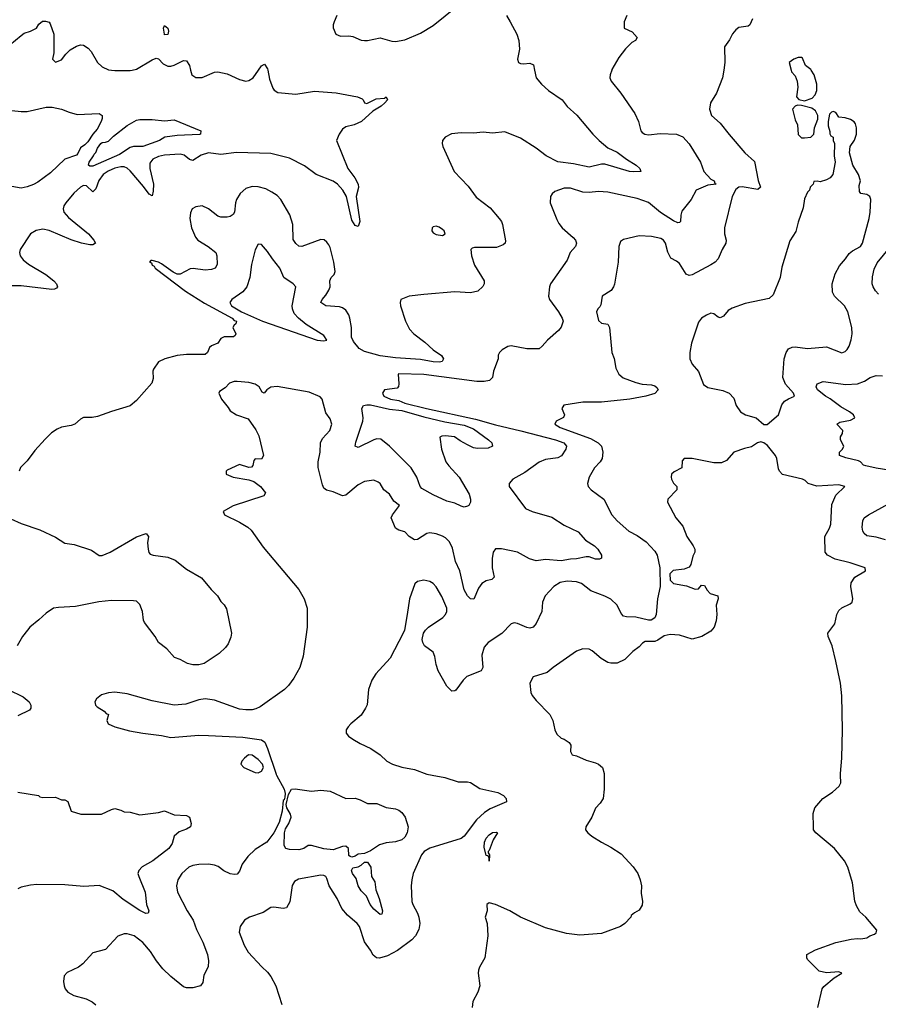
# Model space of a CAD drawing. Header units: inches. Extents: x 2001573 to 2220545, y 644482 to 846830.
# Tile 359 of 656: x 2082121 to 2087623, y 744011 to 750323. Entities that reach past the tile are written whole.
import ezdxf

# ---------------------------------------------------------------- set-up
doc = ezdxf.new("R2010")
doc.units = ezdxf.units.IN
doc.header["$MEASUREMENT"] = 0
doc.layers.add('C0784', color=7, linetype='Continuous')
doc.layers.add('C0785', color=7, linetype='Continuous')

msp = doc.modelspace()

# ---------------------------------------------------------------- linework, layer by layer
at = {"layer": 'C0784', "color": 5}
for points, elevation in [([(2083710.3, 750000), (2083722.7, 749942.7), (2083743.5, 749883.5), (2083751.1, 749871.1), (2083776, 749856), (2083890, 749847.1), (2084010, 749866), (2084150, 749854.2), (2084284.7, 749830), (2084315.6, 749815.6), (2084322.8, 749810), (2084330.7, 749790.7), (2084346, 749786), (2084404.4, 749815.6), (2084458.7, 749821.3), (2084470, 749828), (2084478, 749810), (2084461.6, 749790), (2084438.2, 749770), (2084383.8, 749736.2), (2084312.2, 749670), (2084263.6, 749650), (2084210, 749635.9), (2084190, 749622.6), (2084167.4, 749590), (2084151, 749550), (2084223.5, 749370), (2084269.5, 749310), (2084291, 749270), (2084292.9, 749247.1), (2084276.5, 749190), (2084300.2, 749030), (2084290, 748998.7), (2084270, 749003.5), (2084250, 749039.1), (2084214.6, 749190), (2084191.1, 749231.1), (2084158, 749270), (2084130, 749287.9), (2084020.7, 749330), (2083946.7, 749386.7), (2083850, 749435.9), (2083730, 749464.9), (2083510, 749471.9), (2083410, 749458.3), (2083330, 749468.9), (2083284.6, 749455.4), (2083230, 749420.3), (2083210, 749427.1), (2083174.1, 749454.1), (2083150, 749460.6), (2083050, 749454.2), (2083010, 749446.8), (2082973.8, 749430), (2082955.4, 749404.6), (2082956.1, 749370), (2082978.1, 749270), (2082976.6, 749223.4), (2082970, 749195.1), (2082950, 749205.7), (2082914.5, 749254.5), (2082830, 749354), (2082810, 749371.6), (2082790, 749379.5), (2082770, 749381), (2082730, 749372.2), (2082688.4, 749351.6), (2082657.1, 749330), (2082627.8, 749292.2), (2082610, 749238.2), (2082590, 749219.8), (2082550, 749257.9), (2082530, 749261.1), (2082510, 749250.6), (2082468.7, 749211.3), (2082417.2, 749150), (2082405, 749130), (2082399.6, 749110), (2082404.7, 749090), (2082435, 749055), (2082562.7, 748950), (2082597.1, 748910), (2082606.4, 748890), (2082590, 748880.4), (2082570, 748879.8), (2082518, 748890), (2082450, 748913.1), (2082310, 748971.8), (2082270, 748980.6), (2082227.7, 748972.3), (2082190.1, 748950), (2082123.6, 748850), (2082120.1, 748830), (2082124.8, 748810), (2082144.2, 748784.2), (2082177, 748757), (2082288.5, 748690), (2082340.2, 748650), (2082356.9, 748630), (2082363.7, 748610), (2082357.8, 748602.2), (2082344.7, 748595.3), (2082326.6, 748593.4), (2082130, 748618), (2082061.9, 748618.1)], 380), ([(2085420.9, 750000), (2085430.4, 749950), (2085465.7, 749910), (2085510.4, 749870), (2085597.3, 749810), (2085630, 749767.7), (2085692.1, 749712.1), (2085793.4, 749590), (2085834.4, 749550), (2085890, 749502), (2085950, 749474.9), (2086008.8, 749430), (2086071.2, 749391.2), (2086095.8, 749370), (2086101, 749350), (2086052.9, 749347.1), (2086029.3, 749350.7), (2085870, 749396.5), (2085850, 749396.3), (2085770, 749379), (2085670, 749399.6), (2085570, 749411.2), (2085494.7, 749450), (2085430, 749500.7), (2085330, 749564.7), (2085230, 749603.7), (2085150, 749595), (2085090, 749602), (2085030, 749596.8), (2084950, 749599.2), (2084889.1, 749590.9), (2084847.3, 749570), (2084830.4, 749549.6), (2084827.7, 749530), (2084832.2, 749510), (2084904.9, 749350), (2084995.9, 749255.9), (2085046.2, 749186.2), (2085136.7, 749116.7), (2085193.7, 749050), (2085208.4, 749030), (2085215.8, 749010), (2085233.4, 748906.6), (2085231, 748890), (2085219.9, 748880.1), (2085177.2, 748862.8), (2085036.3, 748863.7), (2085021.1, 748858.9), (2085011, 748850), (2085015.5, 748810), (2085036.5, 748750), (2085097.3, 748650), (2085097.3, 748630), (2085088, 748612), (2085056.4, 748583.6), (2085010, 748573), (2084910, 748578.8), (2084710, 748561), (2084616.3, 748550), (2084564.4, 748530), (2084558.6, 748510), (2084561.8, 748490), (2084592.9, 748390), (2084619.4, 748339.4), (2084647, 748310), (2084717.1, 748257.1), (2084770, 748206.3), (2084823.1, 748170), (2084837.6, 748150), (2084827.4, 748132.6), (2084811.3, 748128.7), (2084770.1, 748129.9), (2084690, 748144.1), (2084530, 748155.4), (2084430, 748168.1), (2084330, 748195.4), (2084295.6, 748215.6), (2084260.9, 748260.9), (2084247.8, 748287.8), (2084246.3, 748350), (2084236.4, 748410), (2084230, 748431.1), (2084210, 748462.2), (2084190, 748475.4), (2084170, 748481.7), (2084083.7, 748490), (2084049.8, 748510), (2084058.8, 748530), (2084083.3, 748556.7), (2084103, 748590), (2084109.9, 748610), (2084108.2, 748650), (2084118, 748670), (2084135.4, 748690), (2084142.1, 748710), (2084134, 748770), (2084110, 748862), (2084101.1, 748881.1), (2084090, 748897.4), (2084071.5, 748911.5), (2084050, 748914.7), (2083930, 748869), (2083910, 748871.8), (2083890, 748888.6), (2083874.4, 748914.4), (2083872.3, 749010), (2083852.4, 749072.4), (2083795.3, 749170), (2083770, 749195.6), (2083737.9, 749217.9), (2083699.3, 749239.3), (2083650, 749251.8), (2083610, 749253.1), (2083570, 749240.5), (2083533.7, 749210), (2083510.2, 749170), (2083503.8, 749150), (2083497.7, 749090), (2083490, 749074.7), (2083470, 749061.5), (2083450, 749057.3), (2083410, 749057.5), (2083390, 749064.6), (2083330, 749111.7), (2083290.3, 749129.7), (2083250, 749124.4), (2083227.2, 749110), (2083215.5, 749084.5), (2083212.3, 749050), (2083221.8, 748990), (2083247.3, 748930), (2083263.2, 748910), (2083328.5, 748868.5), (2083377.3, 748830), (2083384.5, 748810), (2083386.6, 748753.4), (2083372.9, 748730), (2083350, 748721.7), (2083310, 748717.1), (2083232, 748728), (2083213.4, 748726.6), (2083150, 748692), (2083130, 748691.9), (2083104.8, 748704.8), (2083030, 748759.2), (2083010, 748768.3), (2082970, 748779.6), (2082961.3, 748778.7), (2082954, 748770), (2082965.1, 748765.1), (2082970.3, 748750), (2082982.9, 748742.9), (2082990.3, 748730), (2083183.1, 748583.1), (2083305.8, 748505.8), (2083482, 748410), (2083495.5, 748395.5), (2083510.4, 748390), (2083506.8, 748373.2), (2083494.8, 748365.2), (2083486, 748350), (2083506, 748310), (2083501, 748299), (2083490.4, 748289.6), (2083430.7, 748289.3), (2083410, 748279), (2083390, 748248.7), (2083350, 748233.2), (2083338, 748222), (2083325.5, 748190), (2083310, 748177.6), (2083190, 748177), (2083130, 748170.6), (2083050.4, 748150), (2083010.4, 748130), (2082977.6, 748082.4), (2082974.4, 748070), (2082977, 748023), (2082966.9, 747993.1), (2082870, 747882), (2082830, 747848.7), (2082710, 747812.7), (2082620.3, 747779.7), (2082586.6, 747773.4), (2082530, 747772.8), (2082510, 747763.5), (2082474.2, 747730), (2082450, 747720.9), (2082390, 747710.9), (2082361.2, 747698.7), (2082325.4, 747674.6), (2082285.2, 747634.8), (2082218.6, 747561.4), (2082170, 747495.8), (2082126.6, 747453.4), (2082118.9, 747430)], 420), ([(2085914.6, 750000), (2085903.8, 749970), (2085902.4, 749950), (2085910.4, 749930), (2085972.8, 749852.8), (2086062.7, 749722.7), (2086086.5, 749670), (2086102.3, 749610), (2086110, 749601.1), (2086126, 749590), (2086150, 749585.3), (2086226.1, 749593.9), (2086330, 749590.2), (2086370, 749572.7), (2086410, 749527.3), (2086484.4, 749410), (2086504.4, 749350), (2086550, 749300.4), (2086570.4, 749290), (2086575.5, 749275.5), (2086584.7, 749270), (2086530, 749262.2), (2086454.9, 749230), (2086423.8, 749170), (2086364.7, 749095.3), (2086356.9, 749070), (2086354.9, 749030), (2086350, 749022.9), (2086337.8, 749022.2), (2086310, 749033.3), (2086227.3, 749087.3), (2086150, 749151.7), (2086077.8, 749177.8), (2085890, 749218.7), (2085830, 749222.7), (2085770, 749216), (2085730, 749216.9), (2085650, 749243.6), (2085610, 749242.9), (2085550, 749222.7), (2085532.5, 749207.5), (2085523, 749190), (2085520.4, 749150), (2085562.3, 749042.3), (2085576.2, 749016.2), (2085598, 748990), (2085668.2, 748928.2), (2085682, 748910), (2085688.8, 748890), (2085681.7, 748870), (2085649.1, 748830.9), (2085630, 748782), (2085522, 748630), (2085515.3, 748610), (2085508.8, 748551.2), (2085515.3, 748530), (2085574.4, 748450), (2085597.1, 748410), (2085603.1, 748390), (2085590, 748352.3), (2085572.9, 748330), (2085502.4, 748270), (2085470, 748229.5), (2085450, 748214), (2085370, 748214), (2085270, 748232.7), (2085250, 748229.3), (2085213.2, 748206.8), (2085196, 748190), (2085187.7, 748172.3), (2085187.7, 748150), (2085156.4, 748070), (2085150.4, 748030), (2085130.6, 748010), (2085096.5, 748003.5), (2085050, 748003.1), (2084710.2, 748049.8), (2084550, 748053.7), (2084546.5, 748050), (2084551, 747990), (2084548.4, 747971.6), (2084539.4, 747960.6), (2084458, 747950), (2084446, 747930), (2084454.8, 747910), (2084497.3, 747890), (2084550, 747883.1), (2084590, 747864.4), (2084727.4, 747830), (2085042.4, 747762.4), (2085170, 747725.2), (2085331.6, 747688.4), (2085554.6, 747630), (2085607.6, 747610), (2085625.3, 747590), (2085620.9, 747570), (2085592.3, 747527.7), (2085570, 747515.3), (2085490, 747503.8), (2085450, 747486.8), (2085358.9, 747421.1), (2085281.1, 747378.9), (2085258, 747350), (2085257.1, 747330), (2085362.4, 747190), (2085405.5, 747170), (2085530, 747135.2), (2085610, 747082.6), (2085700.3, 747040.3), (2085746, 746986), (2085804.2, 746950), (2085826.5, 746930), (2085848.8, 746890), (2085848.3, 746871.7), (2085836.1, 746863.9), (2085810, 746865.3), (2085770, 746879.2), (2085750, 746879.8), (2085690, 746866.4), (2085650, 746865.7), (2085590, 746853.5), (2085490, 746861.8), (2085430, 746855.3), (2085387.6, 746867.6), (2085310, 746910.7), (2085208.3, 746931.7), (2085170, 746930.9), (2085155.8, 746910), (2085148.8, 746868.8), (2085149.4, 746809.4), (2085162.4, 746750), (2085146.1, 746733.9), (2085110, 746725.6), (2085081.7, 746710), (2085060.1, 746679.9), (2085031.3, 746608.7), (2085010, 746611.5), (2084989.8, 746630), (2084970, 746667.3), (2084940.9, 746790), (2084913.3, 746850), (2084895.5, 746935.5), (2084876, 746976), (2084850, 747001), (2084830, 747011.9), (2084790, 747026.9), (2084750, 747033.3), (2084730, 747029.4), (2084670, 746991.3), (2084650, 746989.8), (2084616.9, 747010), (2084590, 747040.7), (2084550, 747051.8), (2084530, 747063.7), (2084500.9, 747130), (2084509.2, 747150), (2084554, 747210), (2084517.5, 747237.5), (2084490, 747281.6), (2084455.1, 747310), (2084430, 747349.3), (2084418.5, 747358.5), (2084390, 747371.3), (2084330, 747363), (2084290, 747342.4), (2084210, 747276.3), (2084190, 747271.1), (2084130, 747295.6), (2084086.7, 747306.7), (2084070, 747320.7), (2084061, 747341), (2084033.3, 747453.3), (2084032.7, 747490), (2084046, 747550), (2084047.7, 747610), (2084061.9, 747638.1), (2084108, 747690), (2084121.3, 747730), (2084110, 747765.2), (2084082.2, 747802.2), (2084060.3, 747890), (2084046.6, 747906.6), (2083975.5, 747935.5), (2083770, 747972.2), (2083730, 747967.4), (2083704.4, 747950), (2083688.4, 747928.4), (2083675.1, 747935.1), (2083655.3, 747970), (2083630, 747986.5), (2083590, 747997.6), (2083515.1, 748004.9), (2083495.1, 748004.9), (2083466.4, 747993.6), (2083436.9, 747963.1), (2083401, 747939), (2083398, 747930), (2083414, 747890), (2083457.6, 747837.6), (2083470, 747816), (2083510, 747791.3), (2083584.7, 747764.7), (2083633.7, 747693.7), (2083654.6, 747654.6), (2083683.8, 747530), (2083670, 747507), (2083630, 747509), (2083622, 747498), (2083615.6, 747464.4), (2083605.5, 747454.5), (2083590, 747451.8), (2083530, 747472.7), (2083450, 747436.4), (2083443.6, 747430), (2083444, 747410), (2083488.4, 747390), (2083590, 747373.6), (2083622, 747362), (2083663.6, 747330), (2083697.1, 747290), (2083686, 747270), (2083490, 747206.6), (2083424, 747170), (2083432.7, 747150), (2083530, 747102.7), (2083582.8, 747070), (2083603.6, 747050), (2083681.7, 746941.7), (2083909, 746670), (2083943.7, 746610), (2083963.1, 746550), (2083964.2, 746430), (2083937.1, 746242.9), (2083917.1, 746170), (2083878, 746102), (2083844, 746056), (2083818.4, 746030), (2083661.2, 745918.8), (2083634.6, 745905.4), (2083610, 745899.8), (2083570, 745898), (2083530, 745903.4), (2083370, 745960.4), (2083310, 745970.4), (2083270, 745964.2), (2083185.5, 745934.5), (2083110, 745928.7), (2082970, 745956.6), (2082810, 746001.9), (2082730, 746011.8), (2082690, 746008.8), (2082645.2, 745994.8), (2082613.1, 745970), (2082602, 745950), (2082606.7, 745930), (2082618.2, 745918.2), (2082663, 745890), (2082675.8, 745875.8), (2082691.3, 745870), (2082678.8, 745830), (2082688.5, 745808.5), (2082730, 745790.6), (2082825.1, 745765.1), (2082910, 745748.8), (2083030, 745734.9), (2083090, 745721.3), (2083270, 745735.6), (2083330, 745735.5), (2083550, 745723.5), (2083670, 745706.6), (2083691.7, 745691.7), (2083710, 745652), (2083763.6, 745486.5), (2083764.3, 745484.3), (2083766.7, 745480), (2083814.8, 745390), (2083822, 745362), (2083821, 745339), (2083816.9, 745323.1), (2083810, 745318), (2083802.4, 745250), (2083784.2, 745175.8), (2083750.2, 745109.8), (2083704.9, 745050), (2083630, 745004), (2083582, 744958), (2083545.7, 744910), (2083530, 744864), (2083514.7, 744845.3), (2083497, 744843), (2083470, 744847.6), (2083430, 744867), (2083393.7, 744893.7), (2083370, 744903.2), (2083330, 744909.9), (2083270, 744907.3), (2083230, 744901.3), (2083204.2, 744890), (2083161.1, 744850), (2083134.6, 744810), (2083126, 744770), (2083133.4, 744730), (2083194.3, 744610), (2083232.9, 744550), (2083253.4, 744490), (2083294, 744410), (2083324.9, 744330), (2083330.3, 744289.7), (2083328.4, 744251.6), (2083301.1, 744198.9), (2083294.9, 744150), (2083280.7, 744130), (2083230, 744116.8), (2083190, 744116.4), (2083170, 744122.7), (2083089.4, 744189.4), (2083038.7, 744238.7), (2082996.8, 744290), (2082959.4, 744350), (2082910, 744407.6), (2082855.1, 744450), (2082810, 744463.5), (2082790, 744463.5), (2082750, 744448.7), (2082670, 744363.5), (2082590, 744341.2), (2082526, 744270), (2082498, 744250), (2082424.5, 744215.5), (2082406.8, 744193.2), (2082402.5, 744157.5), (2082406, 744130), (2082412.4, 744110), (2082429.2, 744089.2), (2082468.2, 744068.2), (2082546.3, 744046.3), (2082586.3, 744026.3), (2082610, 744008.5)], 440), ([(2082709, 750000), (2082730, 749996.9), (2082830, 749997.6), (2082842.7, 750000)], 380), ([(2083216.4, 750000), (2083224.4, 749970), (2083250, 749952.6), (2083290, 749953.5), (2083370, 749987.9), (2083390, 749990.1), (2083450, 749975.8), (2083530, 749939.7), (2083570, 749929.2), (2083590, 749933.6), (2083616.9, 749950), (2083651, 750000)], 380), ([(2086632, 750000), (2086624.9, 749950), (2086587, 749853), (2086547.4, 749790), (2086540.4, 749750), (2086554, 749710), (2086610, 749661), (2086666.6, 749586.6), (2086766.8, 749470), (2086830, 749414.8), (2086852.9, 749292.9), (2086868.4, 749250), (2086850, 749235.8), (2086750, 749251.1), (2086730, 749248.9), (2086710, 749235.5), (2086685.4, 749190), (2086637, 748990), (2086636.3, 748950), (2086648.2, 748910), (2086645.8, 748890), (2086622.6, 748850), (2086596.5, 748790), (2086577.3, 748770), (2086550, 748752.4), (2086430, 748688.4), (2086410, 748684.2), (2086391.2, 748691.2), (2086350, 748761.1), (2086330, 748776.2), (2086293.7, 748793.7), (2086273.9, 748833.9), (2086259.8, 748890), (2086247.4, 748910), (2086230, 748920.6), (2086170, 748934), (2086090, 748938.4), (2085990, 748914.7), (2085970, 748900.9), (2085960.3, 748870), (2085955.6, 748770), (2085932.6, 748627.4), (2085927.1, 748610), (2085912.1, 748587.9), (2085854, 748550), (2085844.5, 748495.5), (2085838, 748482), (2085824.7, 748470), (2085818, 748450), (2085830, 748394), (2085850, 748378), (2085890, 748372), (2085900.7, 748350), (2085916, 748190), (2085930.5, 748150.5), (2085942, 748090), (2085960.5, 748050), (2085987.7, 748027.7), (2086070, 747996.5), (2086110, 747986.9), (2086170, 747983.6), (2086190, 747976.5), (2086204.5, 747964.5), (2086213.1, 747950), (2086190, 747926.7), (2086132.7, 747910), (2086030.1, 747889.9), (2085850, 747872.4), (2085730, 747871.5), (2085608.7, 747851.3), (2085596, 747830), (2085611.3, 747790), (2085606.4, 747773.6), (2085558, 747750), (2085551, 747730), (2085584, 747710), (2085779.2, 747639.2), (2085827.6, 747610), (2085848.7, 747590), (2085858, 747550), (2085852.7, 747510), (2085840.5, 747490), (2085803.8, 747450), (2085770.4, 747390), (2085760.5, 747350), (2085764, 747330), (2085782, 747310), (2085863.8, 747250), (2085916.4, 747150), (2085950.4, 747110), (2086025.1, 747045.1), (2086077.4, 747017.4), (2086135.3, 746975.3), (2086190, 746916), (2086205.9, 746890), (2086223.9, 746810), (2086225.3, 746690), (2086207.5, 746610), (2086199.1, 746510), (2086190, 746489), (2086166.6, 746473.4), (2086150, 746473.2), (2086070, 746493.8), (2086010, 746494.7), (2085990, 746499.7), (2085975.7, 746515.7), (2085949.8, 746570), (2085910, 746607.7), (2085870, 746628.7), (2085781.1, 746661.1), (2085720.9, 746710), (2085690, 746719.3), (2085630, 746723.7), (2085584.5, 746715.5), (2085543.7, 746690), (2085488.5, 746630), (2085471.7, 746590), (2085466.3, 746530), (2085430, 746452), (2085412.4, 746430), (2085390, 746423), (2085370, 746426.9), (2085310, 746452.8), (2085290, 746455.8), (2085270, 746449.6), (2085211.1, 746388.9), (2085123.8, 746330), (2085098.2, 746301.8), (2085081.5, 746250), (2085088.7, 746171.3), (2085078.4, 746150), (2084987.1, 746112.9), (2084962.3, 746090), (2084914.8, 746025.2), (2084910, 746020.7), (2084890, 746018.4), (2084858, 746050), (2084802.4, 746150), (2084789.6, 746190), (2084782, 746242), (2084770, 746269), (2084716, 746310), (2084704.5, 746330), (2084699.5, 746350), (2084709.6, 746390.4), (2084721.2, 746410), (2084741.2, 746430), (2084831.5, 746490), (2084850, 746510.7), (2084857.7, 746530), (2084858, 746550), (2084825.9, 746625.9), (2084790, 746686.6), (2084770, 746709.4), (2084750, 746722), (2084710, 746729.5), (2084670, 746721.2), (2084653.4, 746706.6), (2084618.4, 746610), (2084604.9, 746510), (2084586.4, 746410), (2084578.4, 746390), (2084494, 746230), (2084404, 746130), (2084377.3, 746090), (2084356.3, 746030), (2084347.9, 745932.1), (2084336.3, 745910), (2084310, 745865.2), (2084242.8, 745810), (2084226.8, 745790), (2084214, 745770), (2084214, 745750), (2084227.7, 745730), (2084255.5, 745710), (2084302.2, 745682.2), (2084371.4, 745651.4), (2084430.6, 745610), (2084474, 745570), (2084510.3, 745550.3), (2084570, 745531.8), (2084650, 745516.5), (2084730, 745486.7), (2084731, 745486.5), (2084764.7, 745480), (2084844.5, 745464.5), (2084930, 745438), (2084990, 745437.8), (2085010, 745433.4), (2085070, 745394.4), (2085186, 745370), (2085221, 745350), (2085238, 745330), (2085241, 745310), (2085136.1, 745263.9), (2085100.1, 745239.9), (2085047.2, 745192.8), (2084970, 745088.3), (2084950, 745073.7), (2084748.5, 745011.5), (2084712.4, 744990), (2084695, 744970), (2084642.6, 744850), (2084633.1, 744810), (2084630.3, 744770), (2084634, 744670), (2084639.5, 744650), (2084670, 744596.3), (2084678.5, 744570), (2084685.5, 744530), (2084679.7, 744490), (2084658.2, 744450), (2084634.7, 744425.3), (2084543.1, 744356.9), (2084478.7, 744321.3), (2084426.1, 744306.1), (2084408.2, 744308.2), (2084386.4, 744326.4), (2084370, 744357.6), (2084330.9, 744410.9), (2084298.3, 744510), (2084284.2, 744530), (2084222.2, 744582.2), (2084186, 744626), (2084156.4, 744690), (2084104.5, 744770), (2084090, 744817.2), (2084082, 744830), (2084070, 744836.9), (2084050, 744838.3), (2083906.8, 744813.2), (2083881.2, 744798.8), (2083866.9, 744773.1), (2083851.9, 744668.1), (2083830, 744629.7), (2083810, 744624.4), (2083750, 744634.7), (2083730, 744631.6), (2083680.4, 744599.6), (2083594.8, 744570), (2083562, 744550), (2083534.9, 744510), (2083527.3, 744472.7), (2083559.6, 744390), (2083585.7, 744345.7), (2083671.8, 744251.8), (2083710, 744217.6), (2083730.3, 744190), (2083761.6, 744130), (2083800.4, 744010)], 460), ([(2087064.3, 750000), (2087066.8, 749990), (2087090, 749962.8), (2087102.3, 749930), (2087107.4, 749890), (2087098.8, 749830), (2087112.7, 749812.7), (2087150, 749804), (2087198.8, 749821.2), (2087219.1, 749840.9), (2087229, 749870), (2087227.9, 749910), (2087210.9, 749970), (2087192.7, 750000)], 480), ([(2082070, 749740.4), (2082130, 749734), (2082170, 749735.8), (2082290, 749762), (2082330, 749762), (2082389.2, 749750.8), (2082438.8, 749730), (2082490, 749715.8), (2082630, 749721.6), (2082650.7, 749710), (2082650.6, 749690), (2082643, 749670), (2082618.3, 749621.7), (2082590, 749589), (2082558.8, 749541.2), (2082539.3, 749520.7), (2082510, 749502), (2082494.1, 749465.9), (2082484.5, 749455.5), (2082410.5, 749430), (2082318.7, 749341.3), (2082237.3, 749282.7), (2082210, 749267.9), (2082170, 749251.7), (2082130, 749243.8), (2082070, 749253.9)], 360), ([(2087624.8, 748564.8), (2087604.9, 748584.9), (2087589.9, 748610), (2087584.1, 748630), (2087585.7, 748674.3), (2087596.8, 748723.2), (2087615.3, 748764.7), (2087696.1, 748863.9)], 460), ([(2087731.3, 747430), (2087610, 747448.1), (2087543.6, 747463.6), (2087528.6, 747468.6), (2087508.5, 747488.5), (2087495, 747495), (2087414.9, 747514.9), (2087373.2, 747530), (2087373.2, 747550), (2087392.7, 747570), (2087402.7, 747590), (2087381.2, 747630), (2087381.2, 747650), (2087392.7, 747670), (2087395.1, 747690), (2087357.2, 747730), (2087375.9, 747744.1), (2087444.7, 747755.3), (2087473.3, 747770), (2087463.1, 747790), (2087438.4, 747810), (2087382.4, 747842.4), (2087313.6, 747893.6), (2087283.5, 747910), (2087234.3, 747950), (2087225.6, 747970), (2087231.8, 747990), (2087270, 748003.2), (2087414.9, 747985.1), (2087490, 747989.1), (2087534.2, 748005.8), (2087569.8, 748030.2), (2087610, 748041.8), (2087650, 748040.9)], 460), ([(2087235.1, 743990), (2087263.6, 744110), (2087273.7, 744126.3), (2087339.3, 744180.7), (2087388.7, 744210), (2087370, 744219.3), (2087290, 744212), (2087243.9, 744223.9), (2087170, 744298), (2087164, 744310), (2087164, 744330), (2087220.1, 744359.9), (2087350, 744408), (2087450, 744428), (2087490, 744433.4), (2087510, 744430.8), (2087550, 744438), (2087568, 744450), (2087598.6, 744461.4), (2087608.7, 744470), (2087614, 744486), (2087542, 744570), (2087504.9, 744604.9), (2087482.5, 744642.5), (2087472.1, 744672.1), (2087457.4, 744790), (2087426.9, 744890), (2087405.7, 744930), (2087342, 745010), (2087221.6, 745110), (2087208.6, 745130), (2087206.7, 745150), (2087205.7, 745234.3), (2087215.8, 745270), (2087268.3, 745330), (2087330, 745371.7), (2087372.8, 745410), (2087382.2, 745430), (2087381.2, 745480), (2087381.1, 745486.5), (2087381, 745490), (2087388.5, 745590), (2087392.6, 745770), (2087388.4, 745988.4), (2087379.6, 746070), (2087351.7, 746211.7), (2087326.6, 746310), (2087301.5, 746370), (2087300.4, 746390), (2087343.9, 746450), (2087358, 746510), (2087370, 746536.2), (2087390, 746552.9), (2087441.8, 746578.2), (2087454.7, 746590), (2087460.4, 746610), (2087447.4, 746690), (2087450, 746714), (2087472.3, 746750), (2087540.9, 746790), (2087539.5, 746810), (2087442.2, 746842.2), (2087345.8, 746865.8), (2087298, 746890), (2087282.7, 746910), (2087279.6, 747010), (2087310, 747064), (2087317.7, 747090), (2087325.2, 747214.8), (2087350, 747276.3), (2087409, 747330), (2087370, 747341.3), (2087230, 747332.2), (2087174.5, 747350), (2087154, 747370), (2087137.7, 747377.7), (2087010, 747407.9), (2086990, 747429.7), (2086984.1, 747444.1), (2086972.9, 747510), (2086963.6, 747530), (2086913.6, 747593.6), (2086890, 747609.9), (2086870, 747616.4), (2086848.2, 747611.8), (2086810, 747585.4), (2086764.8, 747575.2), (2086696.5, 747550), (2086650, 747497.6), (2086618, 747482), (2086570, 747481.8), (2086430, 747510.6), (2086378, 747510), (2086365.1, 747494.9), (2086363, 747450), (2086314.7, 747425.3), (2086297.6, 747410), (2086294.9, 747390), (2086298.3, 747378.3), (2086311.6, 747351.6), (2086331, 747330), (2086331.3, 747310), (2086274, 747250), (2086273, 747230), (2086324.9, 747130), (2086370, 747076), (2086396.5, 747010), (2086437.6, 746950), (2086446.7, 746930), (2086448.2, 746910), (2086435.1, 746884.9), (2086422, 746830), (2086410, 746814), (2086379.8, 746800.2), (2086307.8, 746792.2), (2086286.6, 746770), (2086289.4, 746730), (2086310, 746709.5), (2086394, 746694), (2086450, 746671.8), (2086470, 746674.9), (2086490, 746697.6), (2086510, 746695.3), (2086526.2, 746666.2), (2086544.9, 746644.9), (2086594.8, 746630), (2086596.3, 746610), (2086584.9, 746570), (2086588, 746510), (2086584.9, 746470), (2086570.6, 746430), (2086550, 746404), (2086491.3, 746370), (2086430, 746352.8), (2086350, 746377.6), (2086290, 746381.1), (2086250, 746372.8), (2086210, 746345.4), (2086190, 746337.4), (2086130, 746336.8), (2086112.8, 746327.2), (2086090, 746303.1), (2086050, 746272.6), (2085998.3, 746221.7), (2085950, 746198), (2085910, 746197.2), (2085890, 746203.1), (2085847.8, 746227.8), (2085790, 746277), (2085770, 746287), (2085730, 746289.5), (2085690, 746274.5), (2085538.8, 746170), (2085502, 746138), (2085412, 746110), (2085391, 746070), (2085396, 746010), (2085406, 745990), (2085430, 745958), (2085517.3, 745870), (2085536.3, 745830), (2085550.6, 745770), (2085562.9, 745742.9), (2085590, 745718), (2085611, 745710), (2085641, 745690), (2085653.4, 745673.4), (2085651.1, 745631.1), (2085662, 745610), (2085690, 745604), (2085750, 745576.3), (2085810, 745559.1), (2085830.4, 745550.4), (2085854.8, 745530), (2085867.3, 745490), (2085867.3, 745486.5), (2085867.3, 745480), (2085867.3, 745390), (2085859.1, 745330), (2085839.9, 745300.1), (2085810, 745269), (2085786.4, 745210), (2085748.4, 745150), (2085745.7, 745130), (2085760.8, 745110), (2085788.2, 745090), (2085850.2, 745050), (2085910, 745019.3), (2085975.3, 744975.3), (2086052.4, 744892.4), (2086081.5, 744850), (2086096.6, 744810), (2086105.2, 744770), (2086103.6, 744723.6), (2086112.9, 744670), (2086110, 744647.6), (2086090, 744615.1), (2086061.5, 744598.5), (2086040.3, 744579.7), (2086037, 744570), (2085999, 744530), (2085970.3, 744510), (2085850, 744465.1), (2085710, 744454.3), (2085624.1, 744464.1), (2085490, 744500.5), (2085330, 744570.9), (2085260.9, 744610), (2085170, 744650.5), (2085130, 744662), (2085114, 744650), (2085116.3, 744610), (2085102.8, 744570), (2085116.3, 744530), (2085120.7, 744450), (2085102, 744310), (2085067.7, 744250), (2085062, 744230), (2085059.1, 744210), (2085070.5, 744130), (2085057.6, 744090), (2085024.4, 744030), (2085020.7, 743990)], 480), ([(2087670, 746989.8), (2087610, 747005), (2087550, 747013.7), (2087531.2, 747030), (2087523.6, 747043.6), (2087519.2, 747070), (2087523.1, 747110), (2087533, 747130), (2087560.5, 747150), (2087730, 747243.6)], 460), ([(2082064.6, 747124.6), (2082130, 747093), (2082250, 747053.4), (2082350, 747005.5), (2082410, 746968.4), (2082470, 746959.1), (2082581.7, 746921.7), (2082630, 746888.9), (2082650, 746889.3), (2082701.3, 746910), (2082870, 747007.2), (2082932, 747030), (2082946, 747010), (2082941, 746970), (2082944, 746930), (2082948.1, 746908.1), (2082958, 746898), (2082976, 746890), (2083070, 746877.5), (2083117.6, 746857.6), (2083190, 746801.2), (2083285.4, 746745.4), (2083347.8, 746670), (2083389.4, 746629.4), (2083410, 746594), (2083431.8, 746571.8), (2083446.8, 746546.8), (2083477.5, 746390), (2083474.3, 746365.7), (2083457.5, 746322.5), (2083440.3, 746299.7), (2083398.9, 746261.1), (2083303.9, 746196.1), (2083270, 746186.7), (2083230, 746186.8), (2083195.8, 746195.8), (2083150, 746222.5), (2083113.5, 746233.5), (2083063, 746290), (2083009.8, 746329.8), (2082989.6, 746370), (2082920, 746460), (2082914.5, 746474.5), (2082909.1, 746530), (2082890, 746573.3), (2082870, 746595), (2082850, 746598.8), (2082710, 746600.9), (2082627.7, 746592.3), (2082478.3, 746561.7), (2082370, 746556), (2082338.8, 746550), (2082290, 746518.7), (2082244.7, 746475.3), (2082186.5, 746430), (2082170.4, 746410), (2082139.1, 746370), (2082104, 746310)], 420), ([(2082046.4, 746030), (2082142.8, 745982.9), (2082182.6, 745950), (2082192, 745930), (2082192, 745910), (2082183.8, 745896.2), (2082110, 745859.8)], 420), ([(2082109.7, 745370.3), (2082242, 745350), (2082250, 745342), (2082270, 745338), (2082350, 745338.8), (2082390, 745322), (2082410, 745322), (2082430, 745312), (2082451.3, 745250), (2082514, 745230), (2082646, 745230), (2082710, 745261), (2082730, 745266), (2082770, 745256), (2082790, 745244.7), (2082830, 745242), (2082890, 745226.8), (2083010, 745241), (2083050, 745251), (2083110, 745226), (2083190, 745222), (2083210, 745212), (2083221, 745170), (2083216, 745150), (2083190, 745133.2), (2083142.8, 745117.2), (2083110.8, 745090), (2083097.5, 745042.5), (2083077.3, 745010), (2082974.3, 744930), (2082906.5, 744893.5), (2082883.9, 744870), (2082879.2, 744850), (2082883.8, 744830), (2082926, 744730), (2082934.6, 744650), (2082948, 744610), (2082945.4, 744594.6), (2082930, 744594), (2082890, 744613.5), (2082783.8, 744683.8), (2082718.6, 744738.6), (2082630, 744772.6), (2082532.7, 744767.3), (2082410, 744776.4), (2082230, 744779.7), (2082190, 744776), (2082130, 744761.2), (2082108.8, 744751.2)], 420)]:
    msp.add_lwpolyline(points, dxfattribs=dict(at, elevation=elevation))
for points, elevation in [([(2087105.4, 749774.6), (2087091, 749769), (2087072, 749750), (2087090, 749682), (2087104.9, 749650), (2087108.3, 749588.3), (2087130, 749566.8), (2087150, 749566), (2087190, 749571.3), (2087208.7, 749590), (2087214, 749630), (2087235.1, 749684.9), (2087235.1, 749710), (2087219.7, 749739.7), (2087196.6, 749756.6), (2087130, 749774)], 480), ([(2087334.6, 749734.6), (2087322, 749730), (2087310, 749718), (2087301, 749670), (2087302, 749642), (2087312.7, 749607.3), (2087312.7, 749592.7), (2087318, 749578), (2087334, 749570), (2087334, 749550), (2087342, 749530), (2087341, 749450), (2087346, 749410), (2087330.8, 749330), (2087314.8, 749310), (2087290, 749296.2), (2087250, 749284), (2087232, 749288), (2087210, 749286), (2087204.7, 749270), (2087187.3, 749250), (2087182.8, 749230), (2087170, 749217.2), (2087150, 749175.1), (2087142, 749118), (2087110, 749025.1), (2087095.4, 748964.6), (2087055.2, 748904.8), (2087003.7, 748736.3), (2086994.7, 748670), (2086950, 748559.3), (2086924.2, 748535.8), (2086770, 748503.7), (2086685.5, 748474.5), (2086660.3, 748459.7), (2086630, 748422.7), (2086610, 748413.2), (2086597.2, 748417.2), (2086570, 748437.2), (2086550, 748441.2), (2086522, 748430), (2086490, 748409), (2086470, 748385.2), (2086425.5, 748250), (2086414.7, 748190), (2086414.7, 748150), (2086430, 748114.4), (2086470, 748067.3), (2086503.8, 747983.8), (2086530, 747965.2), (2086627.3, 747947.3), (2086666.8, 747930), (2086696.7, 747896.7), (2086711.4, 747850), (2086740.7, 747810), (2086772.6, 747790), (2086840.2, 747770), (2086888.4, 747728.4), (2086910, 747728.1), (2086983.4, 747790), (2087005.6, 747854.4), (2087021.9, 747878.1), (2087046.4, 747893.6), (2087086.6, 747910), (2087079.7, 747930), (2087027.8, 747987.8), (2087011.3, 748030), (2087018.7, 748150), (2087032.2, 748190), (2087047.3, 748212.7), (2087070, 748224.9), (2087090, 748226.3), (2087170, 748214.9), (2087290, 748226), (2087390, 748187.9), (2087410, 748195.5), (2087422.9, 748210), (2087435.1, 748230), (2087450, 748272), (2087455.6, 748310), (2087454, 748350), (2087428.5, 748450), (2087406, 748490), (2087341.6, 748550), (2087330, 748577.2), (2087326.3, 748630), (2087346.4, 748693.6), (2087374, 748746), (2087413.3, 748790), (2087436.4, 748823.6), (2087458.5, 748841.5), (2087509.6, 748870), (2087521.3, 748890), (2087564.2, 749050), (2087571.1, 749090), (2087574.7, 749170), (2087569.2, 749190), (2087550, 749202), (2087510, 749209), (2087502.5, 749222.5), (2087500.2, 749259.8), (2087509, 749291), (2087495.1, 749330), (2087459.3, 749390), (2087439, 749470), (2087442, 749510), (2087470, 749552), (2087484, 749590), (2087484, 749630), (2087476.5, 749656.5), (2087469.1, 749669.1), (2087444.7, 749684.7), (2087410, 749694), (2087370, 749698), (2087350, 749728)], 480), ([(2083050, 749674.9), (2083110, 749680.5), (2083282.8, 749610), (2083278.8, 749590), (2083272.4, 749587.6), (2083130, 749581.3), (2083050.3, 749569.7), (2083016, 749550), (2082911, 749510), (2082850, 749509.6), (2082830, 749504.5), (2082761.7, 749458.3), (2082590, 749384.4), (2082570, 749384.5), (2082562.7, 749390), (2082566.6, 749410), (2082595.1, 749450), (2082598, 749462), (2082610, 749472), (2082620.1, 749499.9), (2082640.9, 749530), (2082650, 749536.4), (2082670, 749537.6), (2082690, 749545.7), (2082722.4, 749577.6), (2082810, 749645.2), (2082870, 749680.3), (2082890, 749684.4), (2082970, 749684.4)], 360), ([(2084790, 748999), (2084770, 748995.3), (2084764.7, 748990), (2084761, 748970), (2084770, 748958), (2084790, 748946.8), (2084830, 748941), (2084848, 748950), (2084842, 748970), (2084830, 748979), (2084810, 748993.2)], 420), ([(2083650, 748884), (2083630, 748848), (2083605.6, 748754.4), (2083596.4, 748670), (2083575.6, 748610), (2083550, 748578.9), (2083480.4, 748530), (2083466.7, 748510), (2083478, 748490), (2083541.9, 748450), (2083677.6, 748390), (2084027, 748270), (2084070, 748264.1), (2084089.4, 748270), (2084070, 748298.7), (2083955.8, 748370), (2083908.2, 748410), (2083880.9, 748440.9), (2083868.9, 748468.9), (2083867.4, 748490), (2083889.6, 748610), (2083873.3, 748630), (2083814, 748670), (2083788.2, 748730), (2083740.5, 748790), (2083710, 748838), (2083670, 748881.2)], 440), ([(2085054.5, 747574.5), (2085030, 747579.3), (2084990, 747598.7), (2084943.6, 747623.6), (2084906.6, 747650), (2084850, 747656.1), (2084825.9, 747654.1), (2084812.4, 747647.6), (2084823.2, 747570), (2084852.4, 747490), (2084870, 747462.6), (2084937.4, 747390), (2085001.5, 747281.5), (2085010.3, 747250), (2085010.3, 747230), (2084998.9, 747210), (2084990, 747203.8), (2084970, 747199.4), (2084950, 747204), (2084910, 747223.1), (2084857.8, 747237.8), (2084770, 747276.5), (2084697.8, 747317.8), (2084687.6, 747330), (2084666.6, 747390), (2084629, 747450), (2084490, 747589.8), (2084434.2, 747634.2), (2084410, 747636.8), (2084390, 747630.9), (2084290, 747580.5), (2084270, 747589), (2084274.2, 747614.2), (2084320.2, 747750), (2084322, 747770), (2084312.8, 747830), (2084324.2, 747850), (2084344.8, 747855.2), (2084370, 747854.8), (2084490, 747827.6), (2084570, 747817.7), (2084710, 747777.4), (2084846, 747746), (2084970, 747724), (2085030, 747700.1), (2085126, 747630), (2085146, 747610), (2085150.3, 747589.7), (2085122.5, 747577.5)], 420), ([(2083586.8, 745610), (2083560.7, 745590), (2083544, 745570), (2083539.1, 745550), (2083557.3, 745530), (2083630, 745498.3), (2083650, 745495.6), (2083670, 745506.3), (2083682.4, 745530), (2083677.8, 745550), (2083650, 745580.3), (2083610, 745608.2)], 440), ([(2083990, 745378), (2084050, 745384.9), (2084110, 745377.8), (2084210, 745331.5), (2084270, 745332.3), (2084302.8, 745322.8), (2084350, 745298.9), (2084410, 745298.3), (2084470, 745272.3), (2084530, 745263.7), (2084550, 745256.1), (2084570, 745241.1), (2084591.2, 745210), (2084610.1, 745150), (2084604.7, 745110), (2084590, 745082), (2084570, 745066.4), (2084530, 745053.2), (2084470, 745046.5), (2084425.9, 745034.1), (2084370, 744995.6), (2084330, 744977.2), (2084290, 744972.7), (2084270, 744961.2), (2084250, 744955.3), (2084238, 744958), (2084230, 744966), (2084228.7, 745010), (2084210, 745024), (2084190, 745022.7), (2084130, 745000.5), (2084070, 745007.5), (2083990, 745029.8), (2083970, 745028.4), (2083941.6, 745010), (2083910, 745001.1), (2083850, 745004.3), (2083825.7, 745010), (2083815.6, 745030), (2083817.7, 745110), (2083824.4, 745135.6), (2083846.6, 745170), (2083861.2, 745210), (2083857.2, 745230), (2083832.7, 745270), (2083828, 745292), (2083843.1, 745356.9), (2083862, 745390), (2083887, 745393)], 440), ([(2085130, 744928), (2085128.4, 744948.4), (2085122, 744962), (2085110, 744966), (2085098, 745018), (2085098.7, 745050), (2085110, 745075.5), (2085130, 745098), (2085150, 745112.7), (2085174.8, 745114.8), (2085182, 745110), (2085154.2, 745065.8), (2085130, 744998), (2085122, 744990), (2085122, 744982), (2085130.7, 744969.3)], 460), ([(2084430, 744586.9), (2084390, 744620.4), (2084366.2, 744650), (2084343.5, 744703.5), (2084310, 744739.7), (2084290.9, 744770), (2084277.4, 744817.4), (2084254.5, 744850), (2084246.3, 744870), (2084254.8, 744885.2), (2084290, 744893), (2084310, 744903), (2084330, 744923), (2084350, 744923), (2084370.2, 744890), (2084375.8, 744830), (2084395.9, 744795.9), (2084404.2, 744744.2), (2084424.2, 744690), (2084445.5, 744610), (2084441, 744590)], 440)]:
    msp.add_lwpolyline(points, close=True, dxfattribs=dict(at, elevation=elevation))
at = {"layer": 'C0785', "color": 5}
for points, elevation in [([(2084153, 750350), (2084137.3, 750310), (2084130.8, 750290), (2084130.9, 750270.9), (2084146, 750230), (2084177.3, 750217.3), (2084230, 750220.5), (2084256.7, 750216.7), (2084310, 750193), (2084330, 750190.4), (2084350.5, 750190.5), (2084430, 750206.7), (2084505.9, 750185.9), (2084530, 750184.7), (2084590, 750194.4), (2084690, 750236.1), (2084770, 750286.5), (2084923.7, 750410)], 420), ([(2085241.1, 750350), (2085264.9, 750310), (2085306, 750230), (2085320.5, 750190), (2085324.5, 750135.5), (2085311, 750070), (2085318, 750050), (2085330, 750042.8), (2085350, 750040.7), (2085390, 750044), (2085414.4, 750034.4), (2085420.9, 750000)], 420), ([(2086012, 750350), (2085994, 750310), (2085994, 750270), (2086045.4, 750245.4), (2086078, 750210), (2086066, 750190), (2086042.9, 750177.1), (2086002.9, 750137.1), (2085959.5, 750080.5), (2085916, 750004), (2085914.6, 750000)], 440), ([(2082058.6, 750161.4), (2082130, 750222.3), (2082150, 750237.8), (2082189.7, 750250.3), (2082228.7, 750270), (2082244.8, 750295.2), (2082266.6, 750313.4), (2082286, 750314), (2082310, 750307.3), (2082316.9, 750296.9), (2082340.2, 750230), (2082341, 750110), (2082332, 750070), (2082350, 750052), (2082390, 750066), (2082417.5, 750102.5), (2082445.2, 750130), (2082485.6, 750154.4), (2082510, 750162.4), (2082530, 750160.4), (2082560.3, 750140.3), (2082578.6, 750118.6), (2082620.7, 750050), (2082650, 750020.7), (2082690, 750002.8), (2082709, 750000)], 380), ([(2086816.6, 750330), (2086799, 750290), (2086790, 750281), (2086730, 750273), (2086710, 750259.1), (2086687.9, 750232.1), (2086670, 750194), (2086637.6, 750150), (2086639.1, 750050), (2086632, 750000)], 460), ([(2082842.7, 750000), (2082870, 750005.3), (2082970, 750066.7), (2082996.2, 750076.2), (2083010, 750073.4), (2083039.9, 750039.9), (2083070, 750026.4), (2083090, 750026), (2083110, 750032.9), (2083170, 750061.1), (2083190, 750060.2), (2083208.5, 750030), (2083216.4, 750000)], 380), ([(2083651, 750000), (2083670, 750027.7), (2083690, 750038.8), (2083708.5, 750008.5), (2083710.3, 750000)], 380), ([(2087192.7, 750000), (2087190, 750004.5), (2087155.3, 750030), (2087136.5, 750076.5), (2087130, 750082), (2087110, 750081.2), (2087082, 750070), (2087052, 750050), (2087064.3, 750000)], 480)]:
    msp.add_lwpolyline(points, dxfattribs=dict(at, elevation=elevation))
at = {"layer": 'C0785', "color": 5, "elevation": 380}
msp.add_lwpolyline([(2083050, 750226.6), (2083048.3, 750230), (2083042, 750270), (2083050, 750286), (2083070.4, 750270), (2083075.3, 750250), (2083070, 750229.6)], close=True, dxfattribs=at)

doc.saveas('drawing.dxf')
